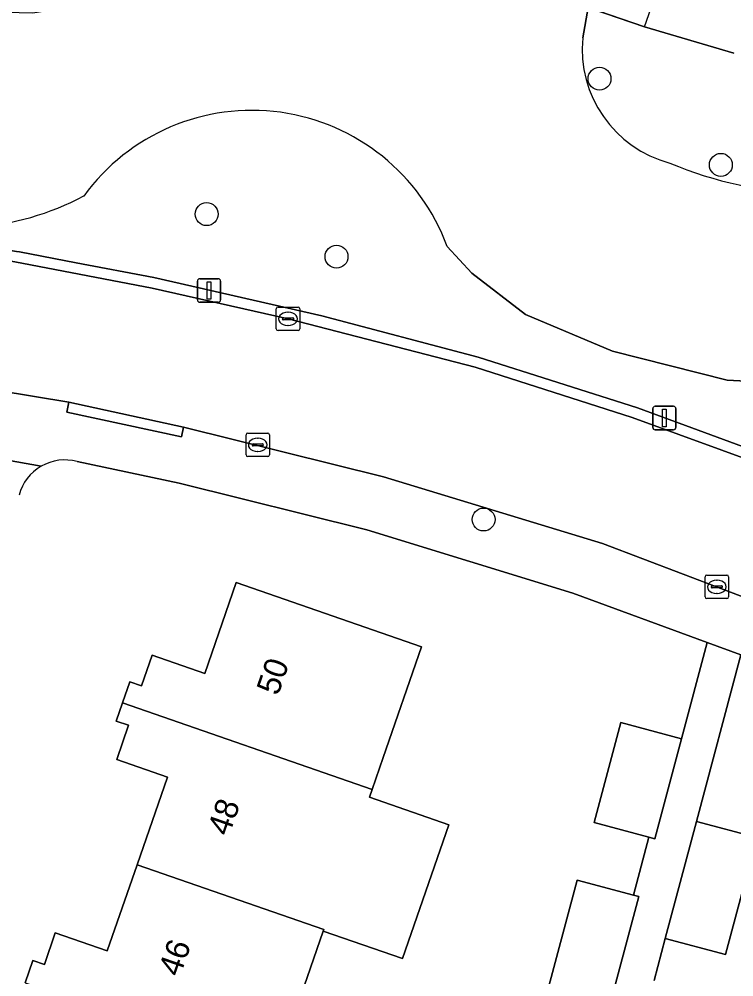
# Model space of a CAD drawing. Extents: x 163683 to 164494, y 382709 to 383872.
# Drawn here: x 164059.03 to 164089.53, y 383655.58 to 383696.44 of the extents above; entities that cross this region are included whole.
import ezdxf

# ---------------------------------------------------------------- set-up
doc = ezdxf.new("R2010")
doc.units = 0
for name, color, linetype in [('IMGEO_Boom', 7, 'Continuous'), ('IMGEO_Dek', 7, 'Continuous'), ('IMGEO_Erf', 7, 'Continuous'), ('IMGEO_Groenvoorziening', 7, 'Continuous'), ('IMGEO_Kolk', 7, 'Continuous'), ('IMGEO_Lichtmast', 7, 'Continuous'), ('IMGEO_Pand', 7, 'Continuous'), ('IMGEO_Pand_nummerreeks', 7, 'Continuous'), ('IMGEO_Rijbaan_lokaal_open', 7, 'Continuous'), ('IMGEO_Voetpad_halfverhard', 7, 'Continuous'), ('IMGEO_Voetpad_open', 7, 'Continuous')]:
    doc.layers.add(name, color=color, linetype=linetype)

msp = doc.modelspace()

# ---------------------------------------------------------------- linework, layer by layer
at = {"layer": 'IMGEO_Boom'}
for centre in [(164083.798, 383693.894), (164088.979, 383690.22), (164067.028, 383688.119), (164072.573, 383686.305), (164078.849, 383675.089)]:
    msp.add_circle(centre, 0.489, dxfattribs=at)
at = {"layer": 'IMGEO_Dek'}
msp.add_lwpolyline([(164079.435, 383700.576), (164076.964, 383701.421), (164076.282, 383699.42), (164077.897, 383698.797), (164085.72, 383696.113), (164086.438, 383698.183)], close=True, dxfattribs=at)
at = {"layer": 'IMGEO_Erf'}
for points in [[(164082.822, 383649.638), (164080.327, 383650.305), (164081.461, 383654.546), (164082.84, 383659.704), (164085.244, 383659.061), (164085.904, 383661.541), (164083.568, 383662.166), (164084.708, 383666.431), (164087.303, 383665.738), (164088.4, 383669.837), (164082.656, 383671.947), (164073.87, 383674.654), (164065.849, 383676.645), (164061.501, 383677.561)], [(164059.288, 383655.327), (164059.616, 383656.276), (164060.101, 383656.109), (164060.568, 383657.46), (164062.789, 383656.691), (164064.059, 383660.362), (164065.351, 383664.096), (164063.188, 383664.845), (164063.695, 383666.311), (164063.17, 383666.492), (164063.437, 383667.263), (164063.747, 383668.16), (164064.243, 383667.988), (164064.697, 383669.301), (164066.954, 383668.52), (164068.295, 383672.396), (164076.202, 383669.66), (164074.567, 383664.935), (164074.097, 383663.575), (164073.981, 383663.239), (164077.369, 383662.067), (164075.393, 383656.357), (164072.005, 383657.529), (164069.965, 383651.633)], [(164089.831, 383669.312), (164087.932, 383662.21), (164090.516, 383661.52), (164089.182, 383656.53), (164086.598, 383657.22), (164086.125, 383655.427)]]:
    msp.add_lwpolyline(points, dxfattribs=at)
for centre, radius, start, end in [((164060.97, 383675.624), 2.008, 74.6653, 120.0252), ((164060.971, 383675.62), 2.012, 119.9921, 165.2318)]:
    msp.add_arc(centre, radius, start, end, dxfattribs=at)
at = {"layer": 'IMGEO_Groenvoorziening'}
for points in [[(164083.082, 383695.64), (164083.318, 383696.937), (164084.92, 383698.702), (164083.778, 383701.125), (164082.629, 383701.939), (164081.217, 383701.652), (164079.435, 383700.576), (164077.897, 383698.797), (164075.936, 383697.746), (164074.559, 383697.438), (164072.063, 383697.301), (164064.646, 383698.236), (164062.511, 383697.708), (164061.417, 383696.979), (164059.615, 383696.686), (164052.622, 383696.86), (164050.465, 383696.964), (163998.087, 383698.225), (163981.321, 383699.161), (163976.184, 383699.499), (163966.067, 383700.366), (163956.851, 383701.57), (163952.47, 383702.271), (163946.626, 383703.338)], [(163875.92, 383701.182), (164008.37, 383691.171), (164046.19, 383688.306), (164050.148, 383687.824), (164053.221, 383687.449), (164058.911, 383686.529), (164059.047, 383686.503), (164061.457, 383686.045), (164064.777, 383685.414), (164071.947, 383683.775), (164078.624, 383682.014), (164085.415, 383679.853), (164091.677, 383677.545), (164096.987, 383675.416), (164101.436, 383673.47), (164106.164, 383671.225), (164111.467, 383668.491), (164115.315, 383666.393), (164116.361, 383665.823), (164116.661, 383668.04), (164115.519, 383668.458)], [(164089.533, 383694.99), (164085.72, 383696.113), (164083.318, 383696.937), (164083.082, 383695.64)], [(164077.294, 383686.742), (164078.35, 383685.6), (164080.634, 383683.84), (164084.347, 383682.276), (164089.243, 383681.028), (164093.002, 383680.834), (164098.406, 383682.788), (164104.211, 383686.083), (164104.469, 383686.843), (164101.976, 383689.425), (164100.925, 383690.086), (164098.871, 383689.936)], [(164098.871, 383689.936), (164100.925, 383690.086), (164101.976, 383689.425), (164104.469, 383686.843), (164104.211, 383686.083), (164098.406, 383682.788), (164093.002, 383680.834), (164089.243, 383681.028), (164084.347, 383682.276), (164080.634, 383683.84), (164078.35, 383685.6), (164077.294, 383686.742)]]:
    msp.add_lwpolyline(points, dxfattribs=at)
for centre, radius, start, end in [((164088.103, 383695.164), 5.043, 174.5792, 255.088), ((164088.103, 383695.164), 5.043, 174.5792, 255.088), ((164068.965, 383683.668), 8.878, 20.2569, 143.956), ((164068.965, 383683.668), 8.878, 20.2569, 143.956), ((164093.299, 383705.817), 16.83, 247.3038, 289.3352), ((164093.299, 383705.817), 16.83, 247.3038, 289.3352), ((164056.254, 383699.389), 11.866, 250.7691, 297.7953), ((164056.254, 383699.389), 11.866, 250.7691, 297.7953)]:
    msp.add_arc(centre, radius, start, end, dxfattribs=at)
at = {"layer": 'IMGEO_Kolk'}
for p, q in [((164070.002, 383683.224), (164070.002, 383684.076)), ((164070.077, 383684.15), (164070.929, 383684.15)), ((164071.003, 383684.076), (164071.003, 383683.224)), ((164070.261, 383683.644), (164070.261, 383683.656)), ((164070.699, 383683.607), (164070.301, 383683.607)), ((164070.304, 383683.693), (164070.702, 383683.693)), ((164070.49, 383683.93), (164070.515, 383683.93)), ((164070.745, 383683.656), (164070.745, 383683.644)), ((164070.513, 383683.37), (164070.488, 383683.37)), ((164070.929, 383683.15), (164070.077, 383683.15)), ((164068.709, 383677.849), (164068.709, 383678.701)), ((164068.784, 383678.775), (164069.636, 383678.775)), ((164069.71, 383678.701), (164069.71, 383677.849)), ((164068.968, 383678.269), (164068.968, 383678.281)), ((164069.011, 383678.318), (164069.409, 383678.318)), ((164069.197, 383678.555), (164069.222, 383678.555)), ((164069.452, 383678.281), (164069.452, 383678.269)), ((164069.406, 383678.232), (164069.008, 383678.232)), ((164069.22, 383677.995), (164069.195, 383677.995)), ((164069.636, 383677.775), (164068.784, 383677.775)), ((164088.306, 383671.791), (164088.306, 383672.643)), ((164088.381, 383672.717), (164089.233, 383672.717)), ((164089.307, 383672.643), (164089.307, 383671.791)), ((164088.565, 383672.211), (164088.565, 383672.223)), ((164089.003, 383672.174), (164088.605, 383672.174)), ((164088.608, 383672.26), (164089.006, 383672.26)), ((164088.794, 383672.497), (164088.819, 383672.497)), ((164089.049, 383672.223), (164089.049, 383672.211)), ((164088.817, 383671.937), (164088.792, 383671.937)), ((164089.233, 383671.717), (164088.381, 383671.717))]:
    msp.add_line(p, q, dxfattribs=at)
for points in [[(164070.002, 383683.224), (164070.002, 383684.076)], [(164070.077, 383684.15), (164070.929, 383684.15)], [(164071.003, 383684.076), (164071.003, 383683.224)], [(164070.929, 383683.15), (164070.077, 383683.15)], [(164068.709, 383677.849), (164068.709, 383678.701)], [(164068.784, 383678.775), (164069.636, 383678.775)], [(164069.71, 383678.701), (164069.71, 383677.849)], [(164069.636, 383677.775), (164068.784, 383677.775)], [(164088.306, 383671.791), (164088.306, 383672.643)], [(164088.381, 383672.717), (164089.233, 383672.717)], [(164089.307, 383672.643), (164089.307, 383671.791)], [(164089.233, 383671.717), (164088.381, 383671.717)]]:
    msp.add_lwpolyline(points, dxfattribs=at)
for centre, radius, start, end in [((164070.079, 383684.074), 0.0765, 91.552, 178.448), ((164070.079, 383684.074), 0.0765, 91.552, 178.448), ((164070.927, 383684.074), 0.0765, 1.552, 88.448), ((164070.927, 383684.074), 0.0765, 1.552, 88.448), ((164070.301, 383683.653), 0.0403, 85.8775, 175.7526), ((164070.298, 383683.643), 0.0366, 178.938, 274.7102), ((164070.702, 383683.65), 0.043, 264.8664, 352.4533), ((164070.706, 383683.655), 0.0386, 1.7309, 96.639), ((164070.079, 383683.226), 0.0765, 181.552, 268.448), ((164070.079, 383683.226), 0.0765, 181.552, 268.448), ((164070.927, 383683.226), 0.0765, 271.552, 358.448), ((164070.927, 383683.226), 0.0765, 271.552, 358.448), ((164068.786, 383678.699), 0.0765, 91.552, 178.448), ((164068.786, 383678.699), 0.0765, 91.552, 178.448), ((164069.634, 383678.699), 0.0765, 1.552, 88.448), ((164069.634, 383678.699), 0.0765, 1.552, 88.448), ((164069.008, 383678.278), 0.0403, 85.8775, 175.7526), ((164069.413, 383678.28), 0.0386, 1.7309, 96.639), ((164069.005, 383678.268), 0.0366, 178.938, 274.7102), ((164069.409, 383678.275), 0.043, 264.8664, 352.4533), ((164068.786, 383677.851), 0.0765, 181.552, 268.448), ((164068.786, 383677.851), 0.0765, 181.552, 268.448), ((164069.634, 383677.851), 0.0765, 271.552, 358.448), ((164069.634, 383677.851), 0.0765, 271.552, 358.448), ((164088.383, 383672.641), 0.0765, 91.552, 178.448), ((164088.383, 383672.641), 0.0765, 91.552, 178.448), ((164089.231, 383672.641), 0.0765, 1.552, 88.448), ((164089.231, 383672.641), 0.0765, 1.552, 88.448), ((164088.605, 383672.22), 0.0403, 85.8775, 175.7526), ((164088.602, 383672.21), 0.0366, 178.938, 274.7102), ((164089.006, 383672.217), 0.043, 264.8664, 352.4533), ((164089.01, 383672.222), 0.0386, 1.7309, 96.639), ((164088.383, 383671.793), 0.0765, 181.552, 268.448), ((164088.383, 383671.793), 0.0765, 181.552, 268.448), ((164089.231, 383671.793), 0.0765, 271.552, 358.448), ((164089.231, 383671.793), 0.0765, 271.552, 358.448)]:
    msp.add_arc(centre, radius, start, end, dxfattribs=at)
for centre, major_axis, ratio, start_param, end_param in [((164070.489, 383683.65), (-0.387, 0.002), 0.722429, 4.712389, 7.853982), ((164070.514, 383683.65), (-0.39, 0.002), 0.717154, 1.570796, 4.712389), ((164069.196, 383678.275), (-0.387, 0.002), 0.722429, 4.712389, 7.853982), ((164069.221, 383678.275), (-0.39, 0.002), 0.717154, 1.570796, 4.712389), ((164088.793, 383672.217), (-0.387, 0.002), 0.722429, 4.712389, 7.853982), ((164088.818, 383672.217), (-0.39, 0.002), 0.717154, 1.570796, 4.712389)]:
    msp.add_ellipse(centre, major_axis=major_axis, ratio=ratio, start_param=start_param, end_param=end_param, dxfattribs=at)
at = {"layer": 'IMGEO_Lichtmast'}
for p, q in [((164066.634, 383684.459), (164066.634, 383685.259)), ((164066.634, 383685.259), (164066.634, 383684.459)), ((164066.734, 383685.359), (164067.524, 383685.359)), ((164067.524, 383685.359), (164066.734, 383685.359)), ((164067.624, 383685.259), (164067.624, 383684.459)), ((164067.624, 383684.459), (164067.624, 383685.259)), ((164067.524, 383684.359), (164066.734, 383684.359)), ((164066.734, 383684.359), (164067.524, 383684.359)), ((164086.171, 383679.919), (164086.961, 383679.919)), ((164086.961, 383679.919), (164086.171, 383679.919)), ((164086.071, 383679.019), (164086.071, 383679.819)), ((164086.071, 383679.819), (164086.071, 383679.019)), ((164087.061, 383679.819), (164087.061, 383679.019)), ((164087.061, 383679.019), (164087.061, 383679.819)), ((164086.961, 383678.919), (164086.171, 383678.919)), ((164086.171, 383678.919), (164086.961, 383678.919))]:
    msp.add_line(p, q, dxfattribs=at)
for points in [[(164067.054, 383685.234), (164067.204, 383685.234), (164067.204, 383684.484), (164067.054, 383684.484), (164067.054, 383685.234)], [(164086.491, 383679.794), (164086.641, 383679.794), (164086.641, 383679.044), (164086.491, 383679.044), (164086.491, 383679.794)]]:
    msp.add_lwpolyline(points, dxfattribs=at)
for centre, start, end in [((164066.734, 383685.259), 90, 180), ((164066.734, 383685.259), 90, 180), ((164067.524, 383685.259), 0, 90), ((164067.524, 383685.259), 360, 90), ((164066.734, 383684.459), 180, 270), ((164066.734, 383684.459), 180, 270), ((164067.524, 383684.459), 270, 0), ((164067.524, 383684.459), 270, 0), ((164086.171, 383679.819), 90, 180), ((164086.171, 383679.819), 90, 180), ((164086.961, 383679.819), 0, 90), ((164086.961, 383679.819), 360, 90), ((164086.171, 383679.019), 180, 270), ((164086.171, 383679.019), 180, 270), ((164086.961, 383679.019), 270, 0), ((164086.961, 383679.019), 270, 0)]:
    msp.add_arc(centre, 0.1, start, end, dxfattribs=at)
at = {"layer": 'IMGEO_Pand'}
for points in [[(164063.437, 383667.263), (164074.097, 383663.575), (164074.567, 383664.935), (164076.202, 383669.66), (164068.295, 383672.396), (164066.954, 383668.52), (164064.697, 383669.301), (164064.243, 383667.988), (164063.747, 383668.16)], [(164073.981, 383663.239), (164074.097, 383663.575), (164063.437, 383667.263), (164063.17, 383666.492), (164063.695, 383666.311), (164063.188, 383664.845), (164065.351, 383664.096), (164064.059, 383660.362), (164072.031, 383657.604), (164072.005, 383657.529), (164075.393, 383656.357), (164077.369, 383662.067)], [(164087.303, 383665.738), (164084.708, 383666.431), (164083.568, 383662.166), (164085.904, 383661.541), (164086.163, 383661.472)], [(164089.182, 383656.53), (164090.516, 383661.52), (164087.932, 383662.21), (164086.598, 383657.22)], [(164072.005, 383657.529), (164072.031, 383657.604), (164064.059, 383660.362), (164062.789, 383656.691), (164060.568, 383657.46), (164060.101, 383656.109), (164059.616, 383656.276), (164059.288, 383655.327), (164069.965, 383651.633)], [(164085.244, 383659.061), (164082.84, 383659.704), (164081.461, 383654.546), (164084.098, 383653.841), (164085.477, 383658.999)]]:
    msp.add_lwpolyline(points, close=True, dxfattribs=at)
at = {"layer": 'IMGEO_Rijbaan_lokaal_open'}
msp.add_lwpolyline([(164046.308, 383682.319), (164051.996, 383681.597), (164061.141, 383680.092), (164066.037, 383679.035), (164074.58, 383676.916), (164083.927, 383674.071), (164090.815, 383671.45), (164094.491, 383669.922), (164096.777, 383675.011), (164091.011, 383677.316), (164085.194, 383679.443), (164078.486, 383681.595), (164070.503, 383683.65), (164064.706, 383684.963), (164058.842, 383686.082), (164052.328, 383687.097), (164044.177, 383688.038), (164022.242, 383689.694), (164021.843, 383684.203), (164037.891, 383682.992)], close=True, dxfattribs=at)
at = {"layer": 'IMGEO_Voetpad_halfverhard'}
msp.add_lwpolyline([(164090.071, 383697.017), (164086.438, 383698.183), (164084.92, 383698.702), (164083.318, 383696.937), (164085.72, 383696.113), (164089.533, 383694.99)], dxfattribs=at)
at = {"layer": 'IMGEO_Voetpad_open'}
for points in [[(164091.677, 383677.545), (164085.415, 383679.853), (164078.624, 383682.014), (164071.947, 383683.775), (164064.777, 383685.414), (164061.457, 383686.045), (164059.047, 383686.503), (164058.911, 383686.529), (164053.221, 383687.449), (164050.148, 383687.824), (164046.19, 383688.306), (164008.37, 383691.171), (163875.92, 383701.182)], [(163875.885, 383700.733), (163933.438, 383696.393), (163938.282, 383696.036), (164008.288, 383690.751), (164017.444, 383690.058), (164022.242, 383689.694), (164044.177, 383688.038), (164052.328, 383687.097), (164058.842, 383686.082), (164064.706, 383684.963), (164070.503, 383683.65), (164078.486, 383681.595), (164085.194, 383679.443), (164091.011, 383677.316), (164096.777, 383675.011), (164101.191, 383673.098), (164105.936, 383670.838), (164110.166, 383668.665), (164207.225, 383615.819)], [(164083.927, 383674.071), (164074.58, 383676.916), (164066.037, 383679.035), (164065.951, 383678.611), (164061.054, 383679.67), (164061.141, 383680.092), (164051.996, 383681.597), (164046.308, 383682.319), (164046.052, 383679.965), (164053.188, 383679.011), (164054.985, 383678.771)], [(164059.965, 383677.363), (164056.346, 383678.007)], [(164056.346, 383678.007), (164059.965, 383677.363)], [(164061.501, 383677.561), (164065.849, 383676.645), (164073.87, 383674.654), (164082.656, 383671.947), (164088.4, 383669.837), (164089.831, 383669.312), (164090.015, 383669.244), (164097.814, 383665.968), (164103.654, 383663.175), (164111.883, 383658.681)], [(164113.231, 383657.53), (164117.128, 383655.705), (164143.264, 383641.505), (164144.483, 383643.757), (164106.6, 383664.333), (164104.634, 383665.375), (164098.924, 383668.021), (164094.491, 383669.922), (164090.815, 383671.45), (164083.927, 383674.071)], [(164086.125, 383655.427), (164086.598, 383657.22), (164087.932, 383662.21), (164089.831, 383669.312), (164088.4, 383669.837), (164087.303, 383665.738), (164086.163, 383661.472), (164085.904, 383661.541), (164085.244, 383659.061), (164085.477, 383658.999), (164084.098, 383653.841)]]:
    msp.add_lwpolyline(points, dxfattribs=at)
for points in [[(164079.435, 383700.576), (164076.964, 383701.421), (164076.282, 383699.42), (164077.897, 383698.797), (164085.72, 383696.113), (164086.438, 383698.183)], [(164066.037, 383679.035), (164061.141, 383680.092), (164061.054, 383679.67), (164065.951, 383678.611)]]:
    msp.add_lwpolyline(points, close=True, dxfattribs=at)
for centre, radius, start, end in [((164060.97, 383675.624), 2.008, 74.6653, 120.0252), ((164060.971, 383675.62), 2.012, 119.9921, 165.2318)]:
    msp.add_arc(centre, radius, start, end, dxfattribs=at)

# ---------------------------------------------------------------- texts
at = {"layer": 'IMGEO_Pand_nummerreeks'}
for s, rotation, p in [('50', 70.7505, (164070.073, 383667.539)), ('48', 70.7488, (164067.978, 383661.541)), ('46', 70.7488, (164065.884, 383655.54))]:
    msp.add_text(s, height=1, rotation=rotation, dxfattribs=at).set_placement(p)

doc.saveas('drawing.dxf')
